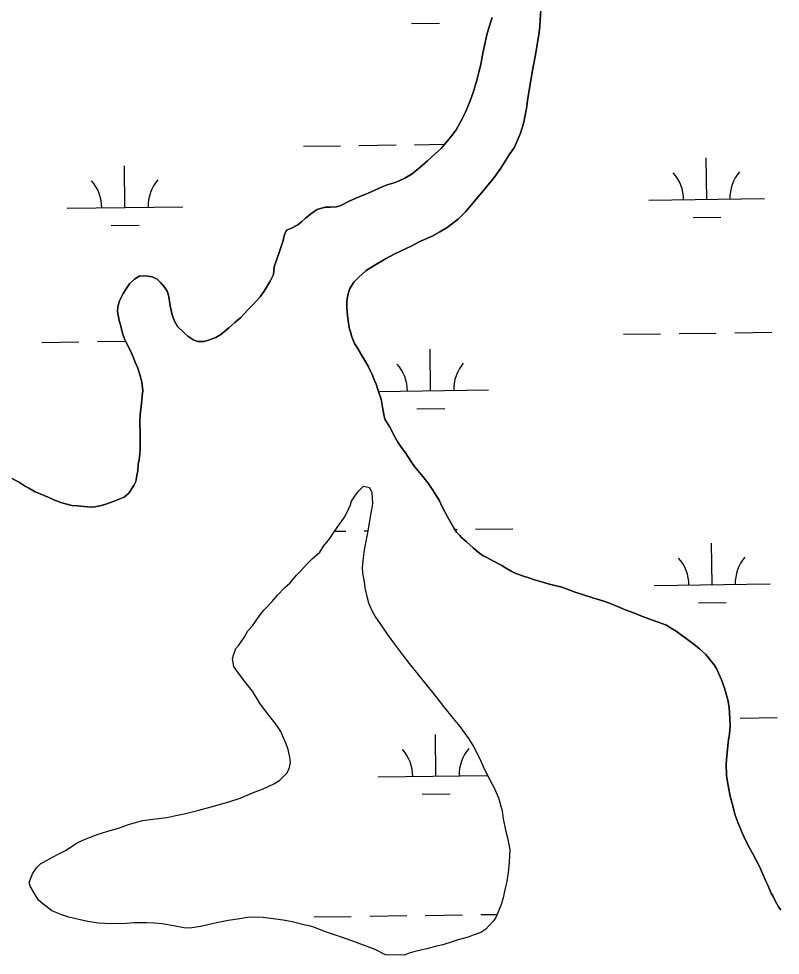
# Model space of a CAD drawing. Extents: x 3767014 to 3805179, y 361544 to 387384.
# Drawn here: x 3782075 to 3782732, y 370849 to 371658 of the extents above; entities that cross this region are included whole.
import ezdxf

# ---------------------------------------------------------------- set-up
doc = ezdxf.new("R2010")
doc.units = 0
doc.layers.add('V-TOPO-SHOR', color=7, linetype='Continuous')
doc.layers.add('V-WETL-SWMP', color=7, linetype='Continuous')

msp = doc.modelspace()

# ---------------------------------------------------------------- linework, layer by layer
at = {"layer": 'V-TOPO-SHOR'}
for points in [[(3782365.675, 371502.662), (3782376.3, 371507.027), (3782381.934, 371509.665), (3782388.502, 371512.587), (3782392.567, 371514.338), (3782398.793, 371516.034), (3782403.168, 371517.775), (3782407.866, 371520.128), (3782414.141, 371523.677), (3782417.62, 371526.679), (3782422.984, 371530.87), (3782427.42, 371535.084), (3782434.385, 371541.398), (3782439.133, 371545.605), (3782444.552, 371551.96), (3782447.736, 371555.587), (3782452.221, 371561.655), (3782457.411, 371571.107), (3782460.344, 371576.907), (3782464.307, 371586.698), (3782466.969, 371594.05), (3782470.021, 371604.485), (3782471.747, 371611.553), (3782473.459, 371618.002), (3782475.259, 371627.849), (3782476.67, 371634.615), (3782478.764, 371643.837), (3782480.459, 371649.668), (3782483.163, 371658.564)], [(3782525.382, 371665.208), (3782524.542, 371656.574), (3782524.391, 371650.702)], [(3782524.391, 371650.702), (3782523.598, 371643.919), (3782521.784, 371633.454), (3782520.334, 371625.143), (3782517.821, 371611.604), (3782516.353, 371602.675), (3782514.151, 371589.127), (3782512.992, 371580.19), (3782510.186, 371567.277), (3782507.808, 371558.989), (3782502.547, 371546.756), (3782498.045, 371540.069), (3782490.638, 371528.51), (3782484.869, 371520.619), (3782475.923, 371509.411), (3782469.543, 371501.843), (3782460.297, 371490.952), (3782453.95, 371484.622), (3782444.49, 371477.443), (3782438.207, 371473.585), (3782431.623, 371470.044), (3782420.989, 371465.373), (3782413.461, 371461.238), (3782399.383, 371454.797), (3782391.23, 371450.369), (3782380.558, 371444.149), (3782374.584, 371440.285), (3782367.936, 371434.272), (3782363.815, 371430.358), (3782360.582, 371424.875), (3782359.25, 371421.199), (3782358.188, 371415.971), (3782357.792, 371412.579), (3782357.997, 371408.555), (3782358.425, 371401.123), (3782358.939, 371397.09), (3782360.016, 371390.879), (3782361.165, 371387.448), (3782362.29, 371383.09), (3782364.61, 371377.157), (3782366.687, 371373.702), (3782370.838, 371366.792), (3782373.515, 371362.704), (3782376.169, 371357.689), (3782377.633, 371354.559), (3782379.694, 371350.486), (3782381.729, 371345.487), (3782383.185, 371342.048), (3782385.19, 371335.812), (3782387.494, 371329.26), (3782388.555, 371322.43), (3782389.934, 371315.901), (3782390.759, 371311.861), (3782394.908, 371304.953), (3782399.631, 371296.173), (3782401.998, 371292.093), (3782405.57, 371286.744), (3782408.566, 371282.957), (3782413.019, 371275.732), (3782416.297, 371271.009), (3782423.498, 371262.475), (3782427.989, 371256.794), (3782432.165, 371250.812), (3782437.505, 371242.018), (3782440.142, 371236.384), (3782444.57, 371228.23), (3782446.923, 371223.532), (3782450.481, 371217.567), (3782452.563, 371214.421), (3782454.972, 371211.885), (3782457.079, 371209.665), (3782461.007, 371206.163), (3782466.744, 371200.761), (3782469.169, 371198.842), (3782472.194, 371196.292), (3782475.538, 371194.041), (3782478.587, 371192.415), (3782484.387, 371189.484), (3782491.707, 371185.585), (3782494.75, 371183.652), (3782499.622, 371180.744), (3782503.591, 371178.786), (3782510.333, 371176.449), (3782514.935, 371175.093), (3782520.76, 371173.088), (3782525.054, 371171.741), (3782531.495, 371169.719), (3782536.105, 371168.675), (3782543.482, 371166.938), (3782548.686, 371164.949), (3782553.892, 371162.961), (3782562.781, 371159.948), (3782570.141, 371157.595), (3782580.576, 371154.543), (3782585.782, 371152.555), (3782593.427, 371149.266), (3782598.932, 371146.96), (3782605.983, 371144.615), (3782611.488, 371142.309), (3782618.533, 371139.652), (3782623.436, 371137.981)], [(3782069.116, 371260.771), (3782075.518, 371257.206), (3782079.772, 371254.314), (3782083.432, 371252.364), (3782088.914, 371249.13), (3782093.201, 371247.476), (3782100.236, 371244.51), (3782105.124, 371242.22), (3782111.25, 371239.9), (3782115.241, 371238.87), (3782120.771, 371237.489), (3782125.709, 371237.053), (3782133.725, 371236.23), (3782138.359, 371236.109), (3782145.189, 371237.17), (3782149.865, 371238.595), (3782157.043, 371241.194), (3782161.416, 371242.937), (3782165.79, 371244.68), (3782169.894, 371247.975), (3782174.087, 371254.67), (3782175.719, 371258.029), (3782176.782, 371263.257), (3782177.503, 371267.259), (3782177.961, 371273.123), (3782178.674, 371276.813), (3782179.43, 371282.052), (3782179.532, 371286.066), (3782179.723, 371293.484), (3782179.573, 371299.671), (3782179.209, 371309.575), (3782179.686, 371316.055), (3782180.47, 371322.529), (3782181.326, 371331.781), (3782181.763, 371336.717), (3782181.019, 371343.848), (3782179.903, 371348.516), (3782177.621, 371355.995), (3782175.285, 371361.312), (3782173.249, 371366.311), (3782170.912, 371371.627), (3782166.792, 371379.772), (3782164.764, 371385.081), (3782162.786, 371392.243), (3782161.367, 371397.227), (3782160.021, 371404.991), (3782160.433, 371408.999), (3782161.805, 371414.222), (3782163.437, 371417.58), (3782165.053, 371420.323), (3782167.961, 371425.195), (3782170.529, 371428.838), (3782174.65, 371432.752), (3782179.362, 371435.722), (3782186.471, 371435.539), (3782189.852, 371434.835), (3782194.13, 371432.869), (3782197.149, 371430.008), (3782200.745, 371425.586), (3782203.123, 371421.816), (3782204.248, 371417.457), (3782205.593, 371409.694), (3782207.25, 371401.921), (3782209.275, 371396.613), (3782211.938, 371391.907), (3782217.674, 371386.502), (3782220.693, 371383.643), (3782225.856, 371380.108), (3782229.231, 371379.092), (3782234.793, 371378.951), (3782238.533, 371380.092), (3782244.777, 371382.404), (3782249.175, 371385.072), (3782256.123, 371390.77), (3782261.186, 371395.278), (3782266.56, 371399.775), (3782272.606, 371406.423), (3782277.05, 371410.947), (3782283.096, 371417.593), (3782286.622, 371422.451), (3782291.787, 371430.974), (3782294.72, 371436.774), (3782295.203, 371443.563), (3782299.539, 371455.821), (3782300.887, 371460.113), (3782302.9, 371466.247), (3782303.936, 371470.548), (3782305.91, 371475.135), (3782309.658, 371476.585), (3782315.618, 371479.833), (3782319.087, 371482.527), (3782322.255, 371485.535), (3782327.939, 371490.028), (3782332.344, 371493.006), (3782339.196, 371494.995), (3782343.831, 371494.876), (3782349.101, 371495.357), (3782352.84, 371496.498), (3782359.416, 371499.732), (3782365.675, 371502.662)], [(3782343.276, 371208.883), (3782346.491, 371213.747), (3782350.034, 371219.223), (3782355.169, 371226.51), (3782358.085, 371231.694), (3782361.032, 371238.11), (3782362.04, 371241.176), (3782365.263, 371246.349), (3782368.141, 371249.986), (3782372.27, 371254.207), (3782377.49, 371252.837), (3782379.548, 371248.764), (3782379.921, 371239.171), (3782379.167, 371233.932), (3782378.082, 371227.778), (3782376.257, 371217.001), (3782374.832, 371209.618), (3782372.708, 371199.159), (3782371.913, 371192.378), (3782371.082, 371184.051), (3782371.264, 371179.099), (3782372.927, 371171.636), (3782373.408, 371166.367), (3782375.35, 371157.661), (3782376.474, 371153.302), (3782379.689, 371146.108), (3782382.653, 371141.084), (3782385.926, 371136.052), (3782392.19, 371127.233), (3782397.261, 371119.994), (3782405.937, 371108.638), (3782411.616, 371101.07), (3782420.004, 371090.652), (3782425.995, 371083.076), (3782435.588, 371071.391), (3782441.269, 371063.823), (3782449.666, 371053.712), (3782455.361, 371046.763), (3782462.824, 371036.37), (3782467.282, 371029.452), (3782472.574, 371018.802), (3782475.499, 371012.234), (3782479.024, 371005.031), (3782485.209, 370993.124), (3782488.711, 370984.996), (3782491.824, 370973.783), (3782492.884, 370966.955), (3782494.801, 370957.319), (3782496.481, 370950.475), (3782498.387, 370940.532), (3782498.23, 370934.351), (3782497.705, 370926.015), (3782496.952, 370920.779), (3782495.819, 370912.769), (3782494.441, 370907.239), (3782492.671, 370898.627), (3782490.984, 370893.106), (3782488.67, 370887.29), (3782486.038, 370881.174), (3782484.121, 370878.75), (3782477.76, 370871.803), (3782473.353, 370868.823), (3782466.801, 370866.519), (3782462.427, 370864.776), (3782454.022, 370862.517), (3782448.721, 370860.799), (3782440.615, 370858.224), (3782435.332, 370857.125), (3782426.925, 370854.868), (3782421.633, 370853.457), (3782415.722, 370852.062), (3782411.671, 370850.932), (3782407.299, 370849.189), (3782391.232, 370849.602)], [(3782391.232, 370849.602), (3782382.383, 370854.157), (3782365.229, 370860.473), (3782353.283, 370864.801), (3782340.409, 370869.153), (3782335.813, 370870.816), (3782329.386, 370873.455), (3782325.395, 370874.486), (3782320.783, 370875.532), (3782310.641, 370877.957), (3782302.949, 370879.393), (3782292.166, 370880.906), (3782285.694, 370881.69), (3782277.668, 370882.207), (3782272.09, 370881.731), (3782265.569, 370880.662), (3782255.634, 370879.063), (3782248.179, 370877.709), (3782237.919, 370875.499), (3782231.699, 370874.113), (3782222.381, 370872.497), (3782217.136, 370872.941), (3782208.215, 370874.717), (3782198.669, 370876.2), (3782191.888, 370876.992), (3782185.089, 370877.168), (3782174.267, 370877.138), (3782167.451, 370876.693), (3782160.021, 370876.267), (3782149.515, 370876.538), (3782143.342, 370877.005), (3782134.415, 370878.471), (3782127.957, 370879.876), (3782118.117, 370881.983), (3782111.985, 370883.997), (3782103.42, 370887.617), (3782095.538, 370893.696), (3782091.911, 370896.88), (3782088.345, 370902.537), (3782084.796, 370908.812), (3782083.948, 370911.927), (3782086.619, 370919.589), (3782090.153, 370924.754), (3782093.639, 370928.065), (3782098.663, 370931.027), (3782108.377, 370936.034), (3782115.27, 370939.567), (3782125.334, 370946.11), (3782132.217, 370949.334), (3782143.461, 370953.684), (3782150.94, 370955.963), (3782161.842, 370959.084), (3782169.647, 370961.976), (3782181.484, 370965.382), (3782190.485, 370966.697), (3782202.583, 370968.241), (3782210.355, 370969.896), (3782217.502, 370971.258), (3782230.257, 370974.33), (3782240.851, 370977.457), (3782256.111, 370981.705), (3782265.778, 370984.856), (3782277.971, 370990.107), (3782285.15, 370992.706), (3782294.847, 370997.093), (3782300.186, 371000.358), (3782306.535, 371006.688), (3782308.507, 371011.276), (3782309.236, 371015.585), (3782308.739, 371020.236), (3782307.36, 371026.765), (3782305.918, 371030.822), (3782304.167, 371034.887), (3782300.96, 371042.389), (3782296.784, 371048.371), (3782288.711, 371059.09), (3782283.024, 371066.348), (3782276.497, 371077.031), (3782270.81, 371084.289), (3782263.631, 371093.749), (3782260.353, 371098.469), (3782259.283, 371104.99), (3782259.988, 371108.373), (3782261.987, 371113.889), (3782264.846, 371116.907), (3782269.347, 371123.592), (3782272.587, 371129.384), (3782276.407, 371133.615), (3782282.182, 371141.815), (3782286.335, 371146.964), (3782293.331, 371154.515), (3782297.792, 371159.655), (3782304.464, 371166.596), (3782308.902, 371170.811), (3782314.321, 371177.164), (3782318.133, 371181.086), (3782323.546, 371187.129), (3782327.982, 371191.344), (3782334.621, 371197.048), (3782337.847, 371202.221), (3782343.276, 371208.883)], [(3782623.436, 371137.981), (3782629.562, 371135.659), (3782633.537, 371134.01), (3782637.191, 371131.751), (3782642.063, 371128.843), (3782645.397, 371126.285), (3782650.562, 371122.75), (3782654.207, 371120.182), (3782658.754, 371116.666), (3782662.082, 371113.796), (3782667.517, 371108.709), (3782671.122, 371104.599), (3782674.71, 371099.868), (3782676.793, 371096.722), (3782681.182, 371087.025), (3782683.781, 371079.845), (3782686.607, 371069.57), (3782687.676, 371063.049), (3782688.358, 371053.446), (3782688.516, 371047.566), (3782688.016, 371040.159), (3782687.27, 371035.231), (3782686.517, 371029.994), (3782685.669, 371021.051), (3782685.192, 371014.569), (3782685.548, 371004.355), (3782686.601, 370997.218), (3782688.493, 370986.657), (3782690.181, 370980.119), (3782693.015, 370970.154), (3782695.622, 370963.283), (3782699.1, 370954.227), (3782701.445, 370949.219), (3782705.571, 370941.384), (3782708.234, 370936.677), (3782710.585, 370931.979), (3782713.825, 370925.71), (3782715.576, 370921.647), (3782717.921, 370916.64), (3782719.084, 370913.828), (3782721.144, 370909.754), (3782722.31, 370906.94), (3782724.061, 370902.877), (3782725.533, 370900.057), (3782727.292, 370896.301), (3782730.246, 370890.968), (3782732.347, 370888.441)]]:
    msp.add_lwpolyline(points, dxfattribs=at)
at = {"layer": 'V-WETL-SWMP'}
for p, q in [((3782413.741, 371653.501), (3782437.739, 371653.834)), ((3782320.359, 371547.553), (3782352.356, 371547.998)), ((3782368.355, 371548.22), (3782400.352, 371548.664)), ((3782416.35, 371548.887), (3782442.238, 371549.246)), ((3782668.347, 371501.64), (3782667.847, 371537.637)), ((3782166.487, 371494.669), (3782165.987, 371530.665)), ((3782618.352, 371500.946), (3782718.342, 371502.335)), ((3782116.492, 371493.974), (3782216.482, 371495.363)), ((3782656.562, 371486.044), (3782680.56, 371486.377)), ((3782154.703, 371479.073), (3782178.7, 371479.406)), ((3782596.549, 371385.2), (3782628.546, 371385.644)), ((3782644.545, 371385.867), (3782676.541, 371386.311)), ((3782692.54, 371386.533), (3782724.537, 371386.978)), ((3782094.69, 371378.228), (3782126.687, 371378.673)), ((3782142.685, 371378.895), (3782167.064, 371379.234)), ((3782430.146, 371336.454), (3782429.646, 371372.45)), ((3782385.184, 371335.829), (3782480.141, 371337.148)), ((3782418.362, 371320.858), (3782442.359, 371321.191)), ((3782347.446, 371215.222), (3782356.977, 371215.355)), ((3782372.976, 371215.577), (3782375.991, 371215.619)), ((3782451.079, 371216.662), (3782452.968, 371216.688)), ((3782468.966, 371216.91), (3782500.963, 371217.355)), ((3782672.968, 371168.997), (3782672.468, 371204.994)), ((3782622.972, 371168.303), (3782722.963, 371169.692)), ((3782661.183, 371153.401), (3782685.181, 371153.735)), ((3782697.161, 371053.89), (3782729.158, 371054.335)), ((3782434.767, 371003.811), (3782434.267, 371039.807)), ((3782384.772, 371003.116), (3782479.336, 371004.43)), ((3782422.983, 370988.215), (3782446.98, 370988.548)), ((3782329.601, 370882.267), (3782361.598, 370882.712)), ((3782377.596, 370882.934), (3782409.593, 370883.379)), ((3782425.592, 370883.601), (3782457.589, 370884.045)), ((3782473.587, 370884.268), (3782487.453, 370884.46))]:
    msp.add_line(p, q, dxfattribs=at)
for points in [[(3782483.162, 371658.565), (3782480.459, 371649.668), (3782478.763, 371643.837), (3782476.671, 371634.615), (3782475.26, 371627.849), (3782473.46, 371618.001), (3782471.748, 371611.552), (3782470.021, 371604.485), (3782466.969, 371594.051), (3782464.307, 371586.699), (3782460.344, 371576.906), (3782457.412, 371571.107), (3782452.222, 371561.656), (3782447.737, 371555.587), (3782444.552, 371551.959), (3782439.132, 371545.605), (3782434.386, 371541.398), (3782427.421, 371535.084), (3782422.984, 371530.87), (3782417.62, 371526.679), (3782414.141, 371523.677), (3782407.866, 371520.128), (3782403.168, 371517.775), (3782398.794, 371516.033), (3782392.567, 371514.338), (3782388.502, 371512.587), (3782381.934, 371509.664), (3782376.3, 371507.026), (3782365.675, 371502.662)], [(3782524.391, 371650.702), (3782524.543, 371656.573), (3782525.383, 371665.209)], [(3782510.186, 371567.276), (3782512.992, 371580.19), (3782514.15, 371589.126), (3782516.353, 371602.674), (3782517.82, 371611.603), (3782520.333, 371625.143), (3782521.783, 371633.454), (3782523.599, 371643.92), (3782524.391, 371650.702)], [(3782658.755, 371116.665), (3782654.207, 371120.183), (3782650.563, 371122.751), (3782645.398, 371126.285), (3782642.062, 371128.844), (3782637.19, 371131.752), (3782633.538, 371134.011), (3782629.561, 371135.659), (3782623.437, 371137.981), (3782618.533, 371139.653), (3782611.489, 371142.308), (3782605.983, 371144.614), (3782598.932, 371146.96), (3782593.426, 371149.266), (3782585.781, 371152.554), (3782580.575, 371154.544), (3782570.141, 371157.595), (3782562.781, 371159.949), (3782553.892, 371162.96), (3782548.687, 371164.949), (3782543.482, 371166.938), (3782536.106, 371168.674), (3782531.495, 371169.72), (3782525.054, 371171.741), (3782520.759, 371173.088), (3782514.936, 371175.093), (3782510.333, 371176.449), (3782503.591, 371178.786), (3782499.622, 371180.744), (3782494.75, 371183.652), (3782491.707, 371185.585), (3782484.387, 371189.484), (3782478.588, 371192.416), (3782475.538, 371194.041), (3782472.194, 371196.291), (3782469.168, 371198.842), (3782466.744, 371200.76), (3782461.008, 371206.164), (3782457.079, 371209.666), (3782454.972, 371211.885), (3782452.563, 371214.42), (3782450.48, 371217.566), (3782446.923, 371223.532), (3782444.57, 371228.23), (3782440.142, 371236.383), (3782437.504, 371242.017), (3782432.165, 371250.812), (3782427.99, 371256.794), (3782423.499, 371262.475), (3782416.297, 371271.009), (3782413.018, 371275.731), (3782408.566, 371282.957), (3782405.571, 371286.744), (3782401.999, 371292.093), (3782399.63, 371296.173), (3782394.909, 371304.952), (3782390.758, 371311.861), (3782389.934, 371315.902), (3782388.556, 371322.43), (3782387.495, 371329.26), (3782385.19, 371335.812), (3782383.186, 371342.048), (3782381.729, 371345.487), (3782379.693, 371350.486), (3782377.633, 371354.559), (3782376.168, 371357.688), (3782373.514, 371362.704), (3782370.837, 371366.792), (3782366.686, 371373.701), (3782364.61, 371377.156), (3782362.289, 371383.09), (3782361.165, 371387.448), (3782360.016, 371390.879), (3782358.939, 371397.09), (3782358.425, 371401.123), (3782357.998, 371408.555), (3782357.792, 371412.579), (3782358.188, 371415.97), (3782359.25, 371421.199), (3782360.582, 371424.876), (3782363.815, 371430.358), (3782367.935, 371434.271), (3782374.583, 371440.284), (3782380.557, 371444.15), (3782391.23, 371450.369), (3782399.383, 371454.797), (3782413.462, 371461.237), (3782420.989, 371465.372), (3782431.622, 371470.045), (3782438.206, 371473.586), (3782444.49, 371477.444), (3782453.95, 371484.621), (3782460.297, 371490.951), (3782469.544, 371501.844), (3782475.923, 371509.41), (3782484.868, 371520.62), (3782490.637, 371528.511), (3782498.046, 371540.07), (3782502.547, 371546.756), (3782507.809, 371558.988), (3782510.186, 371567.276)], [(3782365.675, 371502.662), (3782359.416, 371499.731), (3782352.84, 371496.499), (3782349.1, 371495.358), (3782343.831, 371494.876), (3782339.196, 371494.995), (3782332.343, 371493.007), (3782327.938, 371490.028), (3782322.256, 371485.536), (3782319.087, 371482.526), (3782315.617, 371479.833), (3782309.658, 371476.585), (3782305.911, 371475.135), (3782303.937, 371470.548), (3782302.899, 371466.246), (3782300.886, 371460.114), (3782299.539, 371455.82), (3782295.204, 371443.564), (3782294.72, 371436.774), (3782291.788, 371430.974), (3782286.622, 371422.45), (3782283.096, 371417.593), (3782277.05, 371410.947), (3782272.605, 371406.423), (3782266.559, 371399.776), (3782261.187, 371395.277), (3782256.124, 371390.769), (3782249.175, 371385.073), (3782244.777, 371382.404), (3782238.534, 371380.091), (3782234.794, 371378.95), (3782229.232, 371379.093), (3782225.857, 371380.108), (3782220.692, 371383.642), (3782217.674, 371386.502), (3782211.938, 371391.906), (3782209.276, 371396.612), (3782207.249, 371401.921), (3782205.593, 371409.693), (3782204.247, 371417.458), (3782203.123, 371421.816), (3782200.746, 371425.587), (3782197.149, 371430.008), (3782194.131, 371432.869), (3782189.853, 371434.834), (3782186.47, 371435.54), (3782179.363, 371435.722), (3782174.649, 371432.752), (3782170.529, 371428.838), (3782167.961, 371425.194), (3782165.053, 371420.322), (3782163.437, 371417.58), (3782161.804, 371414.221), (3782160.433, 371409), (3782160.021, 371404.991), (3782161.367, 371397.227), (3782162.785, 371392.243), (3782164.765, 371385.081), (3782166.792, 371379.772), (3782170.912, 371371.627), (3782173.248, 371366.311), (3782175.284, 371361.311), (3782177.621, 371355.995), (3782179.902, 371348.515), (3782181.019, 371343.849), (3782181.763, 371336.718), (3782181.327, 371331.782), (3782180.47, 371322.528), (3782179.685, 371316.055), (3782179.209, 371309.575), (3782179.573, 371299.671), (3782179.723, 371293.483), (3782179.532, 371286.067), (3782179.429, 371282.051), (3782178.675, 371276.814), (3782177.962, 371273.122), (3782177.502, 371267.259), (3782176.781, 371263.258), (3782175.719, 371258.029), (3782174.086, 371254.67), (3782169.894, 371247.975), (3782165.79, 371244.68), (3782161.416, 371242.937), (3782157.043, 371241.194), (3782149.864, 371238.596), (3782145.19, 371237.171), (3782138.36, 371236.11), (3782133.725, 371236.229), (3782125.708, 371237.053), (3782120.772, 371237.49), (3782115.242, 371238.869), (3782111.249, 371239.899), (3782105.124, 371242.221), (3782100.236, 371244.511), (3782093.201, 371247.475), (3782088.915, 371249.131), (3782083.432, 371252.364), (3782079.772, 371254.314), (3782075.518, 371257.206), (3782069.117, 371260.772)], [(3782343.275, 371208.884), (3782346.492, 371213.748), (3782350.034, 371219.223), (3782355.169, 371226.511), (3782358.085, 371231.693), (3782361.032, 371238.11), (3782362.039, 371241.176), (3782365.264, 371246.349), (3782368.14, 371249.986), (3782372.269, 371254.208), (3782377.49, 371252.837), (3782379.549, 371248.764), (3782379.921, 371239.17), (3782379.168, 371233.933), (3782378.082, 371227.777), (3782376.258, 371217.002), (3782374.832, 371209.618), (3782372.707, 371199.16), (3782371.914, 371192.378), (3782371.082, 371184.051), (3782371.264, 371179.099), (3782372.927, 371171.636), (3782373.409, 371166.367), (3782375.35, 371157.66), (3782376.474, 371153.302), (3782379.69, 371146.108), (3782382.653, 371141.085), (3782385.925, 371136.053), (3782392.191, 371127.234), (3782397.261, 371119.993), (3782405.936, 371108.638), (3782411.616, 371101.071), (3782420.005, 371090.652), (3782425.994, 371083.077), (3782435.587, 371071.39), (3782441.268, 371063.823), (3782449.665, 371053.713), (3782455.361, 371046.764), (3782462.823, 371036.369), (3782467.283, 371029.452), (3782472.575, 371018.803), (3782475.498, 371012.235), (3782479.023, 371005.032), (3782485.209, 370993.124), (3782488.71, 370984.995), (3782491.823, 370973.783), (3782492.884, 370966.954), (3782494.801, 370957.319), (3782496.48, 370950.474), (3782498.388, 370940.531), (3782498.229, 370934.351), (3782497.706, 370926.016), (3782496.952, 370920.779), (3782495.819, 370912.769), (3782494.44, 370907.239), (3782492.672, 370898.627), (3782490.984, 370893.105), (3782488.67, 370887.29), (3782486.039, 370881.174), (3782484.121, 370878.749), (3782477.759, 370871.802), (3782473.353, 370868.823), (3782466.801, 370866.518), (3782462.427, 370864.775), (3782454.021, 370862.518), (3782448.721, 370860.799), (3782440.615, 370858.225), (3782435.331, 370857.124), (3782426.924, 370854.867), (3782421.632, 370853.457), (3782415.721, 370852.063), (3782411.672, 370850.931), (3782407.299, 370849.188), (3782391.231, 370849.602)], [(3782391.231, 370849.602), (3782382.382, 370854.158), (3782365.229, 370860.474), (3782353.282, 370864.801), (3782340.408, 370869.152), (3782335.813, 370870.816), (3782329.387, 370873.455), (3782325.394, 370874.485), (3782320.783, 370875.532), (3782310.642, 370877.957), (3782302.949, 370879.392), (3782292.167, 370880.906), (3782285.694, 370881.691), (3782277.668, 370882.206), (3782272.09, 370881.732), (3782265.569, 370880.663), (3782255.634, 370879.063), (3782248.179, 370877.709), (3782237.918, 370875.499), (3782231.699, 370874.113), (3782222.381, 370872.498), (3782217.136, 370872.942), (3782208.215, 370874.718), (3782198.668, 370876.2), (3782191.887, 370876.993), (3782185.089, 370877.168), (3782174.266, 370877.137), (3782167.452, 370876.694), (3782160.021, 370876.267), (3782149.515, 370876.537), (3782143.343, 370877.005), (3782134.414, 370878.472), (3782127.957, 370879.875), (3782118.117, 370881.983), (3782111.985, 370883.996), (3782103.421, 370887.618), (3782095.538, 370893.695), (3782091.91, 370896.88), (3782088.345, 370902.538), (3782084.796, 370908.813), (3782083.949, 370911.927), (3782086.619, 370919.588), (3782090.153, 370924.753), (3782093.64, 370928.065), (3782098.663, 370931.027), (3782108.377, 370936.034), (3782115.27, 370939.567), (3782125.333, 370946.11), (3782132.218, 370949.334), (3782143.461, 370953.683), (3782150.94, 370955.964), (3782161.842, 370959.084), (3782169.647, 370961.976), (3782181.484, 370965.381), (3782190.484, 370966.696), (3782202.583, 370968.24), (3782210.355, 370969.895), (3782217.502, 370971.257), (3782230.258, 370974.33), (3782240.851, 370977.458), (3782256.111, 370981.704), (3782265.777, 370984.856), (3782277.971, 370990.108), (3782285.149, 370992.706), (3782294.847, 370997.094), (3782300.187, 371000.358), (3782306.534, 371006.688), (3782308.507, 371011.275), (3782309.237, 371015.585), (3782308.738, 371020.236), (3782307.36, 371026.764), (3782305.918, 371030.821), (3782304.168, 371034.886), (3782300.96, 371042.389), (3782296.785, 371048.371), (3782288.712, 371059.091), (3782283.024, 371066.349), (3782276.497, 371077.03), (3782270.809, 371084.288), (3782263.632, 371093.748), (3782260.352, 371098.47), (3782259.283, 371104.991), (3782259.988, 371108.374), (3782261.986, 371113.888), (3782264.846, 371116.907), (3782269.347, 371123.593), (3782272.588, 371129.384), (3782276.407, 371133.615), (3782282.183, 371141.815), (3782286.335, 371146.964), (3782293.332, 371154.514), (3782297.793, 371159.655), (3782304.465, 371166.595), (3782308.902, 371170.81), (3782314.322, 371177.163), (3782318.133, 371181.085), (3782323.545, 371187.13), (3782327.982, 371191.344), (3782334.622, 371197.048), (3782337.847, 371202.221), (3782343.275, 371208.884)], [(3782732.346, 370888.441), (3782730.246, 370890.968), (3782727.292, 370896.3), (3782725.533, 370900.056), (3782724.06, 370902.877), (3782722.309, 370906.941), (3782721.145, 370909.754), (3782719.085, 370913.827), (3782717.921, 370916.639), (3782715.576, 370921.647), (3782713.825, 370925.711), (3782710.585, 370931.979), (3782708.233, 370936.677), (3782705.571, 370941.383), (3782701.444, 370949.22), (3782699.099, 370954.227), (3782695.622, 370963.283), (3782693.016, 370970.153), (3782690.181, 370980.12), (3782688.494, 370986.656), (3782686.601, 370997.218), (3782685.548, 371004.356), (3782685.192, 371014.569), (3782685.668, 371021.05), (3782686.517, 371029.995), (3782687.27, 371035.231), (3782688.015, 371040.159), (3782688.515, 371047.567), (3782688.357, 371053.446), (3782687.676, 371063.049), (3782686.607, 371069.569), (3782683.78, 371079.845), (3782681.182, 371087.024), (3782676.793, 371096.722), (3782674.71, 371099.867), (3782671.121, 371104.598), (3782667.517, 371108.71), (3782662.082, 371113.797), (3782658.755, 371116.665)]]:
    msp.add_lwpolyline(points, dxfattribs=at)
for centre, start, end in [((3782613.103, 371501.348), 0.024037, 41.567696), ((3782723.578, 371502.882), 140.024034, 181.567693), ((3782111.243, 371494.376), 0.024037, 41.567696), ((3782221.718, 371495.911), 140.024034, 181.567693), ((3782374.902, 371336.161), 0.024037, 41.567696), ((3782485.377, 371337.696), 140.024034, 181.567693), ((3782617.723, 371168.705), 0.024037, 41.567696), ((3782728.199, 371170.239), 140.024034, 181.567693), ((3782489.998, 371005.053), 140.024034, 181.567693), ((3782379.523, 371003.518), 0.024037, 41.567696)]:
    msp.add_arc(centre, 35.246, start, end, dxfattribs=at)

doc.saveas('drawing.dxf')
